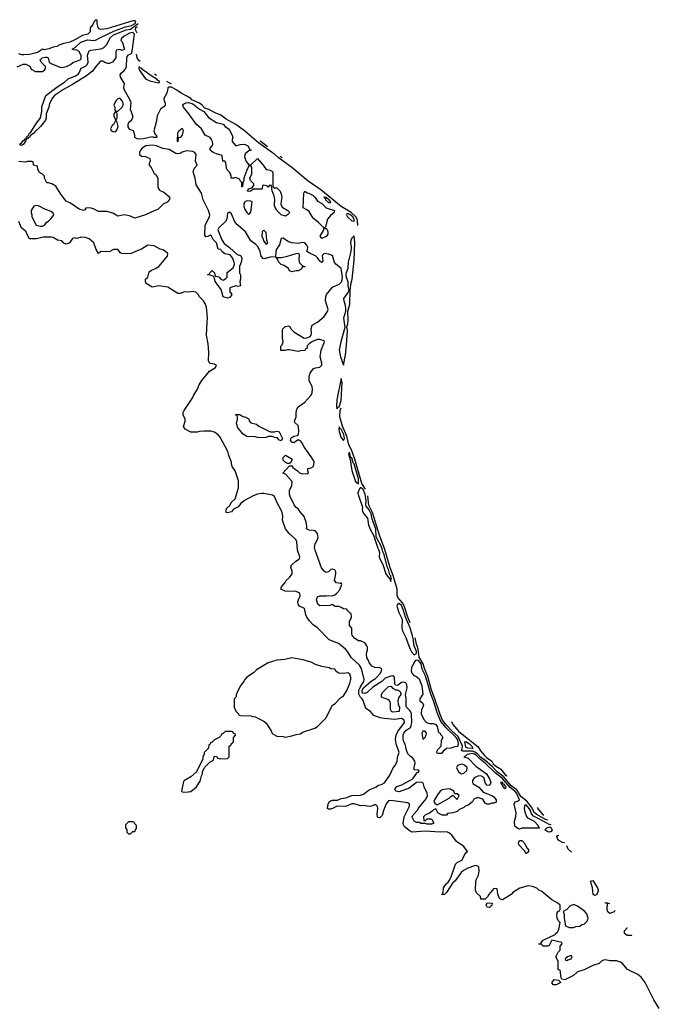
# Model space of a CAD drawing. Header units: inches. Extents: x 2348352 to 2479776, y 460422 to 613655.
# Tile 543 of 590: x 2462358 to 2468310, y 556668 to 565824. Entities that reach past the tile are written whole.
import ezdxf

# ---------------------------------------------------------------- set-up
doc = ezdxf.new("R2010")
doc.units = ezdxf.units.IN
doc.header["$MEASUREMENT"] = 0
doc.layers.add('C4565', color=7, linetype='Continuous')
doc.layers.add('C4566', color=7, linetype='Continuous')

msp = doc.modelspace()

# ---------------------------------------------------------------- linework, layer by layer
at = {"layer": 'C4565', "color": 4}
for points, elevation in [([(2468310, 556628), (2468259, 556710), (2468179, 556870), (2468140.2, 556920.2), (2468110, 556944), (2468012.9, 556992.9), (2467964, 557050), (2467950, 557059.3), (2467910, 557071.8), (2467850, 557072.7), (2467810, 557081.2), (2467790, 557079), (2467772, 557070), (2467750, 557048.7), (2467690, 557029), (2467610, 556989), (2467550, 556968.7), (2467510, 556935.3), (2467430, 556895.3), (2467402, 556902), (2467395.3, 556915.3), (2467386, 556986), (2467368.7, 556990), (2467368.4, 557068.4), (2467348, 557110), (2467367.3, 557152.7), (2467386, 557170), (2467386, 557210), (2467406, 557230), (2467402, 557242), (2467310, 557266), (2467284.7, 557215.3), (2467271.3, 557208.7), (2467228.9, 557208.9), (2467210, 557226), (2467190, 557226), (2467188, 557230), (2467208, 557232), (2467215.3, 557250), (2467230, 557264.7), (2467342, 557318), (2467346, 557330), (2467362, 557338), (2467376.4, 557363.6), (2467386, 557430), (2467368.4, 557448.4), (2467358, 557470), (2467355.3, 557490), (2467360.4, 557519.6), (2467370, 557534), (2467382, 557538), (2467386, 557550), (2467386, 557590), (2467366, 557610), (2467310, 557638), (2467215.5, 557715.5), (2467188, 557730), (2467168.9, 557748.9), (2467130, 557764), (2467090, 557769.2), (2467010.7, 557749.3), (2466951.3, 557710), (2466930, 557688.7), (2466850, 557638), (2466827.3, 557647.3), (2466820.4, 557660.4), (2466807.3, 557692.7), (2466802, 557742), (2466770, 557746), (2466722, 557690), (2466710, 557666), (2466690, 557646), (2466650, 557646), (2466646, 557670), (2466610, 557706), (2466598, 557730), (2466604, 557810), (2466609.3, 557830.7), (2466628.7, 557870), (2466634, 557910), (2466630, 557946), (2466610, 557958), (2466590, 557955.3), (2466526.8, 557933.2), (2466487.5, 557912.5), (2466467.5, 557892.5), (2466410, 557815.3), (2466386.4, 557793.6), (2466330, 557708), (2466310, 557688.7), (2466290, 557686), (2466290, 557694), (2466298, 557702), (2466301.2, 557750), (2466329, 557790), (2466342, 557798), (2466356.5, 557823.5), (2466376.2, 557863.8), (2466412, 557970), (2466430, 557988), (2466471.8, 558008.2), (2466500.2, 558059.8), (2466516.4, 558083.6), (2466526, 558090), (2466490, 558135.3), (2466421.2, 558181.2), (2466380.2, 558240.2), (2466358.6, 558258.6), (2466332.1, 558272.1), (2466270, 558269.6), (2466130, 558278), (2466010, 558269.6), (2465990, 558277), (2465939.7, 558319.8), (2465931.1, 558331.1), (2465927.1, 558350), (2465935.4, 558410), (2465984.5, 558510), (2465985.2, 558530), (2465970, 558540.9), (2465810, 558562.7), (2465790, 558559.3), (2465767.7, 558532.3), (2465742, 558470), (2465730, 558422.7), (2465710, 558403.6), (2465690, 558405.1), (2465687.2, 558410), (2465683.9, 558436.1), (2465689.6, 558490), (2465687, 558507), (2465670, 558525.2), (2465630.3, 558509.7), (2465610, 558507.8), (2465555.9, 558515.9), (2465530, 558514), (2465470, 558532.3), (2465450, 558532.7), (2465390, 558507), (2465310.9, 558509.1), (2465270, 558489), (2465250, 558484), (2465230, 558482), (2465222, 558490), (2465228.7, 558530), (2465239, 558550), (2465250, 558558.8), (2465270, 558566), (2465314.6, 558565.4), (2465350, 558581), (2465392.1, 558587.9), (2465450, 558610.6), (2465530, 558613.4), (2465556.3, 558623.7), (2465610, 558662), (2465671.8, 558688.2), (2465690, 558702.8), (2465730, 558714.8), (2465752, 558728), (2465801.2, 558798.8), (2465834.2, 558865.8), (2465853.2, 558890), (2465869.3, 558930), (2465874.5, 558965.5), (2465889.2, 559010), (2465861.6, 559090), (2465856.3, 559130), (2465860.5, 559170), (2465876.5, 559203.5), (2465938.4, 559290), (2465934.5, 559310), (2465910, 559325.1), (2465850, 559315.8), (2465750, 559324.8), (2465712.4, 559332.4), (2465654.7, 559354.7), (2465620.9, 559390), (2465578, 559418), (2465553.2, 559493.2), (2465545.2, 559510), (2465526.3, 559526.3), (2465513.6, 559553.6), (2465514.1, 559590), (2465524.9, 559615.1), (2465559.6, 559670), (2465562.9, 559690), (2465538.3, 559790), (2465521, 559821), (2465446.6, 559890), (2465409.7, 559949.7), (2465389.5, 559970), (2465352.9, 560000)], 36), ([(2467301.7, 558339.4), (2467290, 558338), (2467190, 558394.3), (2467138, 558418), (2467119.7, 558439.7), (2467110.5, 558470), (2467099, 558490), (2467070, 558522.6), (2467059.6, 558520.4), (2467054, 558510), (2467052.9, 558490), (2467057.1, 558457.1), (2467074, 558414), (2467083.5, 558403.5), (2467144.7, 558370), (2467182, 558330), (2467182, 558322), (2467194, 558310), (2467190, 558306), (2467030, 558306), (2467010, 558298), (2467000.4, 558300.4), (2466974, 558314), (2466965.2, 558325.2), (2466961.2, 558370), (2466973.2, 558410), (2466979, 558450), (2466958.4, 558530), (2466969.2, 558550), (2466990, 558555.8), (2467009.5, 558570), (2466979.6, 558630), (2466965, 558650), (2466922.9, 558683), (2466850, 558768.6), (2466781.2, 558821.2), (2466690.5, 558910.5), (2466645.5, 558945.5), (2466610, 558980.4), (2466590, 558995.5), (2466570, 559001.6), (2466522.8, 558990), (2466506, 558974), (2466492, 558970), (2466530, 558957.1), (2466603, 558883), (2466700.7, 558810), (2466730, 558764.7), (2466742.8, 558730), (2466730, 558704), (2466706.3, 558706.3), (2466689.4, 558729.4), (2466677, 558777), (2466650, 558792.3), (2466622, 558790), (2466585.5, 558774.5), (2466570.8, 558750), (2466571.3, 558730), (2466578, 558718), (2466630, 558686), (2466670, 558641), (2466750, 558611), (2466770, 558596), (2466790.7, 558570), (2466790.7, 558549.3), (2466770, 558539), (2466750, 558539), (2466730, 558529.2), (2466709.1, 558529.1), (2466690, 558538), (2466670, 558568), (2466658, 558578), (2466630, 558588.7), (2466611.6, 558588.4), (2466585.4, 558574.6), (2466572, 558550), (2466559.8, 558540.2), (2466530, 558521.2), (2466502, 558510), (2466490, 558498), (2466444.7, 558475.3), (2466430, 558462), (2466387.3, 558447.3), (2466338, 558442), (2466330, 558428), (2466290, 558426), (2466248.9, 558448.9), (2466230, 558486), (2466210, 558478), (2466196.9, 558463.1), (2466170, 558446), (2466134, 558430), (2466114, 558410), (2466118, 558378), (2466130, 558374), (2466150, 558394), (2466190, 558392), (2466211.6, 558351.6), (2466210, 558348.7), (2466190, 558342), (2466150, 558342), (2466130, 558348.7), (2466091.1, 558348.9), (2466078, 558358), (2466050, 558358), (2466028, 558370), (2466009.3, 558409.3), (2466019, 558430), (2466063.2, 558476.8), (2466070, 558491.3), (2466140.2, 558579.8), (2466152.7, 558607.3), (2466149.4, 558630), (2466121.2, 558690), (2466116.4, 558716.4), (2466108.7, 558728.7), (2466092.9, 558732.9), (2466050, 558729.3), (2465981.6, 558678.4), (2465890, 558645.4), (2465859, 558650), (2465849.3, 558670), (2465867, 558693), (2465912.4, 558707.6), (2466015.3, 558764.7), (2466056.4, 558823.6), (2466070, 558826), (2466076.4, 558836.4), (2466070, 558846), (2466028.4, 558848.4), (2466028.7, 558870), (2466039, 558910), (2466035.3, 558930), (2466017.5, 558957.5), (2465990, 558976), (2465970, 558997.2), (2465957.6, 559030), (2465945.6, 559085.6), (2465932.7, 559110), (2465926.8, 559133.2), (2465925.1, 559170), (2465932.3, 559190), (2465950, 559212.7), (2465996.3, 559243.7), (2466006.6, 559290), (2466003.6, 559370), (2465990, 559396), (2465953.2, 559433.2), (2465953.6, 559510), (2465948, 559550), (2465964, 559610), (2465960.2, 559640.2), (2465950, 559658), (2465930, 559664), (2465910, 559661.2), (2465882, 559638), (2465870, 559634), (2465856.4, 559636.4), (2465849.2, 559649.2), (2465847, 559710), (2465830, 559722.4), (2465810, 559719.8), (2465757.6, 559702.4), (2465727, 559670), (2465644, 559616), (2465592.3, 559567.7), (2465570, 559557.7), (2465550, 559561.5), (2465543.5, 559570), (2465543.2, 559590), (2465556.8, 559610), (2465628.3, 559671.7), (2465670, 559698.7), (2465713.9, 559746.1), (2465726, 559770), (2465728.7, 559788.7), (2465710, 559797.2), (2465661.5, 559801.5), (2465633.6, 559813.6), (2465610, 559848), (2465605.2, 559865.2), (2465589, 559890), (2465584, 559930), (2465594.6, 559965.4), (2465595.3, 559990), (2465589.1, 560000)], 32), ([(2465979.2, 560000), (2465990.4, 559970), (2466004.9, 559944.9), (2466030, 559919.3), (2466049.6, 559930.4), (2466051.3, 559950), (2466029.7, 560000)], 32), ([(2467271.3, 558380.1), (2467250, 558387.3), (2467170, 558433.4), (2467148.7, 558448.7), (2467120.5, 558500.5), (2467077.9, 558557.9), (2467022, 558602), (2466982.7, 558662.7), (2466930, 558700.8), (2466864.6, 558784.6), (2466800.2, 558830), (2466756.2, 558876.2), (2466681.8, 558941.8), (2466650, 558963.6), (2466617.6, 558997.6), (2466593.6, 559013.6), (2466570, 559020.8), (2466482.9, 559022.9), (2466469.3, 559029.3), (2466476.5, 559043.5), (2466478, 559070), (2466438.1, 559158.1), (2466378, 559210), (2466325.8, 559265.8), (2466293.7, 559310), (2466270, 559361.7), (2466219.3, 559519.3), (2466189.6, 559589.6), (2466156.5, 559716.5), (2466123.9, 559790), (2466113.1, 559833.1), (2466076.2, 559896.2), (2466066.2, 559970), (2466055.5, 560000)], 28), ([(2466374.9, 559299.1), (2466389.6, 559269.6), (2466443.8, 559203.8), (2466623.1, 559063.1), (2466646.2, 559026.2), (2466682.1, 558982.1), (2466701.9, 558961.9), (2466750, 558930.2), (2466765.3, 558905.3), (2466785.4, 558885.4), (2466834.2, 558854.2), (2466879.3, 558799.3), (2466891.6, 558791.6), (2466895.2, 558791.3)], 28), ([(2467172.4, 558498.7), (2467183.1, 558483.1), (2467220.7, 558440.7), (2467235.3, 558428.4)], 28), ([(2467428.2, 558169.9), (2467410, 558172.3), (2467376, 558190), (2467362.7, 558210), (2467357.2, 558230), (2467363.3, 558236.7), (2467374.7, 558241.6)], 32), ([(2467492.8, 558083.2), (2467461.2, 558110), (2467448.8, 558142.3)], 32), ([(2467850, 557513.2), (2467830, 557528.7), (2467826, 557550), (2467827.3, 557607.3), (2467810, 557608.7), (2467810, 557614), (2467848.1, 557605.1)], 32), ([(2467896.1, 557540.2), (2467890, 557526.6), (2467850, 557513.2)], 32), ([(2468009.3, 557309.3), (2467985.6, 557325.6), (2467986, 557350), (2468010, 557378), (2468015.4, 557379)], 32), ([(2468055.5, 557311.5), (2468050, 557309.4), (2468009.3, 557309.3)], 32)]:
    msp.add_lwpolyline(points, dxfattribs=dict(at, elevation=elevation))
for points, elevation in [([(2464890, 559888.7), (2464825.4, 559874.6), (2464750, 559868.7), (2464670, 559842), (2464562, 559778), (2464532, 559750), (2464472, 559710), (2464452, 559690), (2464445.4, 559674.6), (2464412, 559630), (2464382, 559570), (2464372.7, 559547.3), (2464371.6, 559528.4), (2464354, 559510), (2464352.7, 559432.7), (2464370, 559394), (2464394, 559370), (2464398, 559358), (2464412.7, 559352.7), (2464510, 559352), (2464523.6, 559343.6), (2464550, 559342), (2464630, 559302), (2464650, 559282), (2464698, 559210), (2464707.1, 559187.1), (2464750, 559162), (2464810, 559158), (2464830, 559152), (2464890, 559164.7), (2464930, 559178), (2464970, 559184.7), (2464990, 559198), (2465103.1, 559236.9), (2465130, 559252), (2465208, 559330), (2465268.9, 559451.1), (2465294.6, 559465.4), (2465343.1, 559516.9), (2465370, 559538), (2465399.1, 559580.9), (2465429.3, 559650), (2465438.4, 559690), (2465439.5, 559710), (2465430, 559739), (2465410, 559749), (2465370, 559744), (2465328.9, 559748.9), (2465303.1, 559763.1), (2465290, 559786), (2465252.7, 559787.3), (2465236.4, 559796.4), (2465170, 559808), (2465110, 559828.7), (2465070, 559849), (2464992.1, 559872.1)], 44), ([(2466050, 559869.7), (2466037.8, 559862.2), (2466021.5, 559838.5), (2466004, 559796), (2465999.2, 559770), (2466007.9, 559747.9), (2466022.6, 559730), (2466052.9, 559712.9), (2466074.1, 559694.1), (2466100.9, 559630), (2466108.5, 559551.5), (2466082.8, 559510), (2466081, 559490), (2466104.7, 559470), (2466116, 559450), (2466110.8, 559430), (2466097.3, 559410), (2466094, 559370), (2466118, 559318), (2466142, 559290), (2466170, 559278), (2466210, 559278.8), (2466230.4, 559270), (2466242, 559250), (2466256, 559196), (2466270, 559190.8), (2466275.3, 559175.3), (2466290, 559162), (2466294.8, 559150), (2466279.6, 559120.4), (2466276, 559064), (2466245.4, 559034.6), (2466234, 559010), (2466250, 559002), (2466290, 559004.7), (2466308.7, 559031.3), (2466330, 559051.3), (2466371.6, 559051.6), (2466410, 559066.4), (2466436, 559070), (2466442.2, 559090), (2466437.5, 559110), (2466431.5, 559130), (2466418.7, 559150), (2466322.1, 559242.1), (2466277.3, 559297.3), (2466243.1, 559383.1), (2466210, 559489.7), (2466180.5, 559560.5), (2466150, 559669.7), (2466130, 559728.2), (2466104.1, 559784), (2466093.7, 559833.7), (2466070, 559865)], 32), ([(2465830, 559385.2), (2465818, 559390), (2465808, 559410), (2465808.4, 559468.4), (2465798, 559490), (2465783.1, 559503.1), (2465725.6, 559525.6), (2465726, 559550), (2465736, 559570), (2465790, 559624), (2465810, 559626), (2465830, 559604.7), (2465842, 559602), (2465852.7, 559592.7), (2465870, 559592), (2465890, 559582), (2465902, 559570), (2465904.7, 559550), (2465883.5, 559516.5), (2465878, 559490), (2465879.6, 559459.6), (2465892, 559430), (2465890, 559389.5)], 32), ([(2464330, 559206), (2464270, 559206), (2464252.7, 559187.3), (2464238, 559182), (2464232.7, 559167.3), (2464214, 559150), (2464171.6, 559128.4), (2464150, 559106), (2464138, 559102), (2464130, 559086), (2464118, 559082), (2464114, 559050), (2464074, 559010), (2464074, 558990), (2464062, 558970), (2464062, 558950), (2464002, 558830), (2463950, 558782), (2463892, 558750), (2463881, 558739), (2463864.7, 558650), (2463870, 558644.7), (2463902, 558642), (2463950, 558647.3), (2464002, 558690), (2464038, 558742), (2464048.9, 558791.1), (2464058, 558810), (2464058, 558830), (2464078, 558870), (2464130, 558922), (2464162, 558938), (2464168.9, 558971.1), (2464190, 558974), (2464198, 558958), (2464230, 558952), (2464290, 558954), (2464306, 558970), (2464306, 559070), (2464322, 559078), (2464327.3, 559092.7), (2464342, 559098), (2464346, 559110), (2464346, 559150), (2464366, 559170), (2464362, 559182), (2464347.3, 559187.3), (2464342, 559202)], 44), ([(2466130, 559208.7), (2466110, 559208), (2466101, 559190), (2466110, 559134), (2466130, 559152), (2466139, 559170), (2466144, 559190)], 32), ([(2466570, 559047.9), (2466528.6, 559048.6), (2466510, 559058.7), (2466499, 559110), (2466510, 559112.4), (2466543.1, 559090), (2466564.2, 559070), (2466575.5, 559050)], 24), ([(2466470, 558902), (2466431.6, 558888.4), (2466422, 558870), (2466442, 558830), (2466470, 558812), (2466490, 558818), (2466518, 558842), (2466522, 558870), (2466490, 558895.3)], 32), ([(2466850, 558734.3), (2466831.3, 558730), (2466856.3, 558690), (2466870, 558676.3), (2466882, 558678), (2466883.7, 558690), (2466875.5, 558695.5), (2466870, 558712.4), (2466856.6, 558716.6)], 36), ([(2466347.1, 558672.9), (2466290, 558662), (2466270, 558648.7), (2466244.5, 558615.5), (2466218, 558570), (2466212.7, 558552.7), (2466219.6, 558539.6), (2466243.6, 558523.6), (2466250, 558524.7), (2466355.1, 558584.9), (2466370, 558602), (2466390, 558614), (2466430, 558574), (2466446, 558610), (2466430, 558626), (2466406, 558626), (2466398, 558650), (2466366, 558670)], 32), ([(2463410, 558366), (2463370, 558366), (2463343.6, 558336.4), (2463342, 558310), (2463354, 558290), (2463354, 558270), (2463370, 558254), (2463390, 558254), (2463410, 558274), (2463430, 558274), (2463446, 558310), (2463446, 558330), (2463426, 558350), (2463422, 558362)], 44), ([(2467290, 558268.7), (2467273.2, 558273.2), (2467246, 558290), (2467262, 558310), (2467290, 558319.3), (2467304, 558310), (2467312.4, 558290), (2467304, 558276)], 32), ([(2467070, 558068), (2467055.3, 558095.3), (2467004, 558150), (2466999, 558170), (2467008, 558192), (2467031.3, 558191.3), (2467052, 558170), (2467081, 558121), (2467092, 558110), (2467092.7, 558087.3)], 32), ([(2467710, 557679), (2467695.3, 557690), (2467689.2, 557750), (2467670, 557814), (2467690, 557818), (2467734, 557750), (2467742, 557730), (2467741.4, 557718.6), (2467730, 557688.7)], 32), ([(2466730, 557569.3), (2466708, 557570), (2466698, 557590), (2466708, 557612), (2466754, 557610), (2466751.3, 557590)], 36), ([(2467510, 557595.3), (2467478, 557582), (2467450.6, 557549.4), (2467414, 557530), (2467423.6, 557503.6), (2467424.7, 557470), (2467438, 557398), (2467470, 557382), (2467510, 557382), (2467532.7, 557392.7), (2467570, 557394), (2467588.4, 557411.6), (2467610, 557412), (2467638, 557442), (2467648.7, 557470), (2467635.3, 557510), (2467614.8, 557534.8), (2467550, 557582)], 36), ([(2467490, 557122), (2467454, 557110), (2467434, 557090), (2467438, 557078), (2467450, 557074), (2467458, 557082), (2467470, 557084.7), (2467490, 557092), (2467499, 557110)], 36), ([(2467350, 556848), (2467326, 556850), (2467308.4, 556868.4), (2467330, 556898), (2467372, 556892), (2467394, 556870)], 36)]:
    msp.add_lwpolyline(points, close=True, dxfattribs=dict(at, elevation=elevation))
at = {"layer": 'C4566', "color": 4}
for points, elevation in [([(2462332.7, 565387.3), (2462390, 565410.7), (2462414, 565410), (2462451.6, 565391.6), (2462465.4, 565365.4), (2462503.6, 565343.6), (2462570, 565342), (2462590, 565354), (2462598, 565370), (2462598, 565390), (2462558, 565430), (2462548.7, 565450), (2462568, 565470), (2462595.3, 565475.3), (2462610, 565476), (2462622, 565470), (2462632, 565430), (2462650, 565418), (2462730, 565382.8), (2462750, 565378.8), (2462792.5, 565387.5), (2462830, 565406.8), (2462853.8, 565426.2), (2462921.2, 565450), (2462930, 565461), (2462930, 565488), (2462910, 565528.7), (2462890, 565542), (2462863.1, 565543.1), (2462846, 565550), (2462875.3, 565564.7), (2462925.8, 565614.2), (2462990, 565636.3), (2463050, 565631), (2463070, 565636), (2463103.6, 565656.4), (2463240.5, 565719.5), (2463343.8, 565756.2), (2463396.9, 565770), (2463432.3, 565790), (2463437.4, 565810), (2463430, 565814.8), (2463410, 565815), (2463170, 565739.7), (2463112.7, 565732.7), (2463098, 565738), (2463088, 565750), (2463078, 565790), (2463078, 565818), (2463070, 565826), (2463050, 565806), (2463039.8, 565780.2), (2463023.6, 565756.4), (2463014, 565750), (2463014, 565710), (2462992, 565690), (2462943.5, 565676.5), (2462870, 565636), (2462823.4, 565616.6), (2462770, 565603.7), (2462731.3, 565590), (2462704.9, 565575.1), (2462670, 565569.4), (2462630, 565554), (2462590, 565545.2), (2462570, 565549), (2462550, 565539), (2462536.1, 565523.9), (2462510, 565514.5), (2462450, 565502), (2462397.2, 565497.2), (2462376.4, 565496.4), (2462350, 565506)], 32), ([(2465504.9, 563909.3), (2465501.7, 563950), (2465496.7, 563970), (2465484.7, 563990), (2465443, 564030), (2465348.2, 564088.2), (2465160.9, 564240.9), (2465041.9, 564321.9), (2464889, 564450), (2464762.9, 564542.9), (2464731.3, 564571.3), (2464578.6, 564678.6), (2464450.7, 564790.7), (2464370, 564848.7), (2464280, 564900), (2464230, 564935.2), (2464177.3, 564957.3), (2464117, 564990), (2464081.8, 565001.8), (2464055.1, 565030), (2464030, 565046.6), (2463958.6, 565078.6), (2463949.6, 565090), (2463919.7, 565110), (2463859.8, 565139.8), (2463821, 565170), (2463770, 565195.9), (2463742.9, 565197.1), (2463736.3, 565190), (2463734, 565166), (2463724, 565136), (2463698, 565090), (2463701, 565070), (2463711.3, 565048.7), (2463712, 565030), (2463702.8, 565017.2), (2463668.4, 564991.6), (2463636.3, 564930), (2463627.7, 564870), (2463604.7, 564790), (2463616.9, 564756.9), (2463631.3, 564750), (2463634, 564730), (2463606, 564730), (2463590, 564735.3), (2463510, 564716.2), (2463472.7, 564712.7), (2463450, 564717.2), (2463430, 564728.7), (2463428.7, 564750), (2463415.3, 564790), (2463384, 564804), (2463366.6, 564826.6), (2463366.6, 564850), (2463374, 564870), (2463399, 564890), (2463409.3, 564910), (2463409.4, 564930), (2463387.8, 564990), (2463394.5, 565050), (2463382, 565082), (2463331.8, 565170), (2463327.3, 565190), (2463332.7, 565230), (2463296.2, 565290), (2463294, 565310), (2463304.5, 565330), (2463330, 565350.3), (2463344.7, 565370), (2463350.9, 565390), (2463353.3, 565466.7), (2463358.9, 565481.1), (2463370, 565498), (2463397.2, 565510), (2463405.2, 565530), (2463425.8, 565690), (2463410, 565703.7), (2463380.9, 565699.1), (2463329.3, 565670.7), (2463304.9, 565650), (2463298, 565630), (2463310, 565618), (2463332, 565550), (2463310, 565538), (2463290, 565546), (2463258, 565542), (2463252.7, 565527.3), (2463251, 565470), (2463221, 565430), (2463190, 565416), (2463176.5, 565416.5), (2463150, 565425.2), (2463130, 565439), (2463110, 565437), (2463064.9, 565390), (2463034.1, 565345.9), (2462978.2, 565301.8), (2462850, 565222.4), (2462764.4, 565175.6), (2462682, 565118), (2462662.7, 565097.3), (2462634.4, 565045.6), (2462628.4, 565010), (2462604, 564950), (2462605.5, 564910), (2462596.4, 564890), (2462550.2, 564829.8), (2462498, 564782), (2462490.2, 564769.8), (2462455.9, 564744.1), (2462450.5, 564730), (2462435.2, 564724.8), (2462430, 564715.3), (2462420.2, 564720.2), (2462421.2, 564730), (2462430, 564741), (2462437.2, 564742.8), (2462449.6, 564770.3), (2462460.9, 564779.1), (2462506.6, 564853.4), (2462550, 564911), (2462564.5, 564970), (2462565.1, 565014.9), (2462602, 565118), (2462703.1, 565196.9), (2462775.5, 565244.5), (2462810, 565275.5), (2462877.6, 565302.4), (2462901.1, 565318.9), (2462910.9, 565329.1), (2462930, 565374.8), (2462970, 565390.7), (2462989.6, 565410.4), (2462996, 565430), (2462990, 565494), (2463005.2, 565534.8), (2463019, 565541), (2463113.7, 565553.7), (2463138.3, 565561.7), (2463166.4, 565590), (2463203, 565657), (2463230, 565682.5), (2463347.3, 565730), (2463390, 565737.2), (2463460, 565788.7)], 28), ([(2463449.8, 565699.6), (2463435.3, 565730), (2463439.4, 565750), (2463450, 565757.1), (2463455.4, 565758.3)], 24), ([(2463478.3, 565434.2), (2463466.2, 565446.1), (2463449.8, 565470), (2463446.1, 565502.9)], 24), ([(2463634.6, 565304.7), (2463622.6, 565310), (2463612.8, 565317.6)], 24), ([(2463770.1, 565224.7), (2463726.3, 565250), (2463726.4, 565250.5)], 24), ([(2464664.5, 564643.1), (2464652.4, 564650), (2464601.2, 564690), (2464596.2, 564695.1)], 24), ([(2465589.1, 560000), (2465578, 560018), (2465568.9, 560028.9), (2465530, 560048), (2465510, 560048.7), (2465478, 560070), (2465454.6, 560094.6), (2465448, 560110), (2465447.3, 560167.3), (2465426, 560190), (2465426, 560230), (2465436.4, 560243.6), (2465446, 560270), (2465442, 560302), (2465428, 560308), (2465422, 560322), (2465407.3, 560327.3), (2465402, 560342), (2465370, 560346), (2465356.4, 560356.4), (2465330, 560366), (2465290, 560366), (2465270, 560386), (2465244.7, 560375.3), (2465150, 560372.7), (2465132.7, 560390), (2465120.9, 560430), (2465130, 560458), (2465150, 560466.8), (2465210, 560466), (2465230, 560470.8), (2465270, 560466.8), (2465290, 560476), (2465310, 560491), (2465338, 560522), (2465355.3, 560575.3), (2465350, 560586), (2465338.8, 560581.2), (2465306, 560586), (2465288.7, 560610), (2465301.2, 560670), (2465299, 560690), (2465290, 560708), (2465270, 560714), (2465254, 560710), (2465230.9, 560689.1), (2465210, 560682), (2465190, 560695.3), (2465167.2, 560727.2), (2465107, 560890), (2465102.7, 560917.3), (2465106, 560950), (2465129, 560990), (2465135.3, 561010), (2465130, 561046), (2465106, 561070), (2465090, 561075.3), (2465050, 561078), (2465026, 561090), (2465028.7, 561111.3), (2465022.7, 561150), (2465004.5, 561204.5), (2464967, 561247), (2464950, 561274), (2464930, 561288.7), (2464911.8, 561311.8), (2464874, 561390), (2464868.4, 561411.6), (2464868, 561450), (2464889.2, 561490.8), (2464894, 561530), (2464830, 561598), (2464806, 561606), (2464870, 561674), (2464890, 561674), (2464899.8, 561659.8), (2464942, 561630), (2464962, 561610), (2464990, 561601), (2465036.4, 561603.6), (2465046, 561610), (2465038, 561630), (2465038, 561650), (2465070, 561656), (2465091.9, 561668.1), (2465097, 561710), (2465089.3, 561730), (2465037.2, 561810), (2465005.2, 561850), (2464990, 561882), (2464970, 561908.7), (2464950, 561918), (2464910, 561889), (2464890, 561895.3), (2464879, 561910), (2464882, 561930), (2464890, 561938), (2464910, 561951.3), (2464942, 561958), (2464952.9, 561967.1), (2464955.5, 562004.5), (2464949.1, 562049.1), (2464918, 562078), (2464915.3, 562090), (2464929, 562130), (2464929, 562170), (2464936.5, 562203.5), (2464950, 562224.7), (2465010, 562266), (2465066, 562330), (2465078, 562350), (2465083.7, 562390), (2465079.3, 562410), (2465052.3, 562470), (2465052, 562510), (2465061.6, 562538.4), (2465090, 562576), (2465110, 562587.3), (2465150, 562592), (2465168, 562610), (2465168, 562630), (2465154, 562690), (2465162.7, 562750), (2465193.2, 562830), (2465190, 562838), (2465150, 562848.7), (2465130, 562848.7), (2465090, 562835.3), (2465051.6, 562808.4), (2465034, 562790), (2465031.6, 562768.4), (2465018, 562762), (2465014, 562750), (2465007.3, 562747.3), (2464970, 562746), (2464950, 562738), (2464865.4, 562754.6), (2464850, 562755.3), (2464828.4, 562748.4), (2464788.4, 562748.4), (2464787.3, 562787.3), (2464799, 562801), (2464808.7, 562830), (2464802.7, 562862.7), (2464804, 562936), (2464808, 562950), (2464828, 562970), (2464856.9, 562976.9), (2464871.3, 562971.3), (2464882, 562950), (2464910, 562922), (2465003.5, 562863.5), (2465030, 562864.7), (2465061.2, 562878.8), (2465069, 562890), (2465072.3, 562907.7), (2465069.3, 562950.7), (2465078, 562982), (2465128.7, 563010), (2465190, 563064.9), (2465222.4, 563110), (2465227.6, 563130), (2465202.4, 563210), (2465206.3, 563250), (2465214.3, 563270), (2465270, 563338), (2465330, 563363.8), (2465354.5, 563390), (2465361.2, 563430), (2465349.2, 563510), (2465329, 563530), (2465299, 563550), (2465286.3, 563566.3), (2465268.7, 563630), (2465230, 563645.2), (2465190, 563649), (2465171, 563630), (2465178, 563582), (2465174, 563566), (2465170, 563566), (2465150, 563578), (2465129, 563610), (2465110, 563629), (2465065.6, 563645.6), (2465028.9, 563668.9), (2465036.5, 563683.5), (2465038, 563710), (2465030, 563728.7), (2465010, 563749), (2464990, 563752.3), (2464950, 563742), (2464890, 563749), (2464858.9, 563758.9), (2464810, 563793.2), (2464791.3, 563788.7), (2464774, 563730), (2464747.7, 563690), (2464742, 563670), (2464739.6, 563620.4), (2464690, 563616), (2464630, 563601.2), (2464623.7, 563603.7), (2464604.5, 563624.5), (2464595.1, 563670), (2464575.3, 563715.3), (2464555.1, 563735.1), (2464507.3, 563767.3), (2464458, 563850), (2464369.2, 563930), (2464356, 563950), (2464330, 564018), (2464310, 564035.3), (2464290, 564026), (2464284, 563970), (2464273, 563947), (2464211, 563890), (2464202.8, 563870), (2464238, 563778), (2464262, 563742), (2464310, 563706), (2464382, 563642), (2464411, 563631), (2464424.7, 563610), (2464422.8, 563577.2), (2464404.7, 563530), (2464404.7, 563470), (2464411.3, 563450), (2464411, 563411), (2464406, 563390), (2464412, 563350), (2464390, 563342), (2464370, 563348.7), (2464314, 563330), (2464314, 563290), (2464323.6, 563283.6), (2464331.3, 563270), (2464315.3, 563244.7), (2464290, 563235.3), (2464250, 563248), (2464234, 563314), (2464175.3, 563390), (2464166, 563430), (2464158, 563438), (2464130, 563448), (2464106, 563450), (2464122, 563458), (2464126, 563470), (2464150, 563492), (2464171.6, 563471.6), (2464178, 563438), (2464210, 563432), (2464230, 563412), (2464250, 563402), (2464256.4, 563403.6), (2464280.4, 563419.6), (2464288, 563430), (2464287.3, 563472.7), (2464344, 563516), (2464355.3, 563550), (2464354, 563570), (2464339, 563610), (2464316, 563636), (2464265.6, 563645.6), (2464238, 563670), (2464230, 563686), (2464206, 563690), (2464188.7, 563750), (2464159, 563779), (2464142, 563810), (2464130, 563819), (2464110, 563808), (2464090, 563806), (2464081.2, 563821.2), (2464085.2, 563910), (2464101.2, 563950), (2464125.2, 563990), (2464126, 564010), (2464116, 564050), (2464065.6, 564150), (2464049.5, 564209.5), (2463999.3, 564290), (2463989.4, 564350), (2463972.7, 564410), (2463980.9, 564439.1), (2464008, 564470), (2463994, 564510), (2463999.3, 564570), (2463988.7, 564590), (2463970, 564597), (2463910, 564604.5), (2463870, 564592.3), (2463850, 564579), (2463830, 564577.2), (2463810, 564581.2), (2463750, 564618), (2463690, 564626), (2463630, 564651.5), (2463590, 564658), (2463532, 564650), (2463498, 564630), (2463482, 564610), (2463474, 564590), (2463474, 564570), (2463490, 564554), (2463530, 564552), (2463570, 564534), (2463572, 564510), (2463562, 564490), (2463562, 564470), (2463582, 564450), (2463610, 564394), (2463623.6, 564383.6), (2463642, 564350), (2463643.6, 564263.6), (2463659.6, 564239.6), (2463699.8, 564219.8), (2463743.6, 564183.6), (2463752, 564170), (2463751.3, 564151.3), (2463730, 564128), (2463694, 564110), (2463642, 564058), (2463614, 564050), (2463530, 564008), (2463430, 563979), (2463379.3, 563999.3), (2463330, 564009), (2463270, 563998), (2463224, 564024), (2463170, 564041.2), (2463090, 564039), (2463044.7, 564064.7), (2463010, 564075.3), (2462974, 564070), (2462963.6, 564056.4), (2462950, 564048.7), (2462910, 564062), (2462830, 564118), (2462790, 564138), (2462740.2, 564200.2), (2462694.6, 564274.6), (2462656.4, 564296.4), (2462627.3, 564307.3), (2462610, 564308), (2462588, 564350), (2462588, 564370), (2462570, 564388), (2462542, 564402), (2462526, 564430), (2462522, 564462), (2462486, 564470), (2462482, 564502), (2462470, 564506), (2462430, 564506), (2462410, 564498), (2462350, 564504)], 32), ([(2464799.1, 564540.5), (2464790, 564545.4), (2464780.3, 564554.9)], 24), ([(2465352.9, 560000), (2465323.8, 560023.8), (2465236.5, 560056.5), (2465130, 560169), (2465090, 560197.2), (2465054.5, 560234.5), (2465029.4, 560269.4), (2465021.2, 560290), (2465008.9, 560348.9), (2464962, 560370), (2464949.4, 560389.4), (2464946.3, 560413.7), (2464967.3, 560467.3), (2464966, 560490), (2464930, 560508), (2464829.1, 560509.1), (2464789.1, 560529.1), (2464795.3, 560550), (2464828, 560590), (2464838, 560610), (2464870, 560638), (2464894, 560670), (2464894.6, 560694.6), (2464882, 560730), (2464888.4, 560751.6), (2464926, 560790), (2464962, 560810), (2464964, 560830), (2464942, 560890), (2464935.3, 560970), (2464928.7, 560990), (2464865.4, 561045.4), (2464831.8, 561090), (2464803.7, 561170), (2464806.6, 561210), (2464801.2, 561241.2), (2464789.4, 561270), (2464752.3, 561330), (2464728.7, 561390), (2464710, 561404), (2464630, 561417.2), (2464610, 561419.3), (2464570, 561413.2), (2464530, 561397.2), (2464450, 561354), (2464414.8, 561325.2), (2464390, 561294), (2464347.3, 561272.7), (2464330, 561249), (2464290, 561238), (2464280.4, 561240.4), (2464278, 561258), (2464282.7, 561277.3), (2464312.7, 561307.3), (2464324.5, 561335.5), (2464362, 561370), (2464395.3, 561470), (2464394.6, 561534.6), (2464362, 561630), (2464335.3, 561670), (2464328.7, 561690), (2464328.7, 561710), (2464304, 561770), (2464294, 561810), (2464222, 561942), (2464205.2, 561965.2), (2464170, 561989), (2464136.5, 561996.5), (2464070, 561999), (2464030, 561995.3), (2464010, 561988), (2463950, 561988), (2463896.4, 562016.4), (2463882, 562042), (2463898, 562090), (2463898, 562110), (2463878, 562150), (2463878, 562170), (2463888, 562190), (2463968.7, 562310), (2463975.3, 562330), (2464012.9, 562387.1), (2464029, 562430), (2464053.2, 562470), (2464123.1, 562556.9), (2464179, 562590), (2464188.7, 562610), (2464170, 562619.3), (2464125.6, 562625.6), (2464116, 562656), (2464119.3, 562730), (2464112, 562810), (2464096.2, 562890), (2464100.9, 563010), (2464106.6, 563050), (2464097.2, 563150), (2464084.7, 563184.7), (2464069.3, 563209.3), (2464030, 563248), (2464018, 563270), (2463998, 563290), (2463970, 563296), (2463930, 563289.5), (2463890, 563292.3), (2463850, 563277.2), (2463830, 563277.2), (2463737.2, 563337.2), (2463650, 563349.3), (2463590, 563335.3), (2463535.3, 563370), (2463528.7, 563390), (2463528.7, 563410), (2463549.1, 563430.9), (2463562, 563478), (2463584.5, 563495.5), (2463614.2, 563505.8), (2463651.9, 563528.1), (2463733.6, 563626.4), (2463735.3, 563650), (2463715.3, 563670), (2463690, 563684), (2463666, 563690), (2463610, 563722), (2463551.3, 563728.7), (2463490.7, 563689.3), (2463434, 563670), (2463390, 563648), (2463308.9, 563648.9), (2463296.4, 563656.4), (2463270, 563686), (2463250, 563688), (2463230, 563688), (2463190, 563666), (2463112.7, 563667.3), (2463090, 563648.7), (2463070, 563686), (2463048.7, 563750), (2463005.6, 563785.6), (2462970, 563799.3), (2462930, 563801.2), (2462890, 563788.7), (2462865.4, 563794.6), (2462850, 563788), (2462822, 563750), (2462810, 563742), (2462790, 563738), (2462770, 563746), (2462750, 563768), (2462710, 563773.2), (2462670, 563797.2), (2462650, 563802.7), (2462576.8, 563803.2), (2462514.4, 563785.6), (2462450, 563786), (2462426, 563826), (2462418, 563850), (2462375.3, 563890), (2462350, 563946)], 36), ([(2465575.5, 561457.4), (2465542.3, 561510), (2465477.6, 561737.6), (2465444, 561824), (2465420.5, 561870), (2465403.2, 561950), (2465363, 562043.1), (2465336.9, 562130), (2465341.2, 562190), (2465349.1, 562213.3)], 28), ([(2465991.9, 560215.7), (2465968.5, 560268.5), (2465934.3, 560374.3), (2465920.4, 560400.3), (2465877.6, 560450), (2465869.7, 560470), (2465871.5, 560531.5), (2465850.5, 560590), (2465834.2, 560654.2), (2465806.4, 560726.4), (2465757.1, 560897.1), (2465704.5, 561030), (2465641.9, 561241.9), (2465607.6, 561310), (2465596.1, 561395.6)], 28), ([(2466029.7, 560000), (2466025.4, 560010), (2466023.3, 560056.7), (2466014.5, 560094.5), (2465990, 560168.4), (2465947, 560267), (2465930.8, 560330), (2465914.5, 560370), (2465910, 560378.8), (2465886.1, 560393.9), (2465873.4, 560386.6), (2465866.4, 560370), (2465885.3, 560310), (2465916.1, 560250), (2465914, 560170), (2465919.5, 560139.5), (2465950, 560078.8), (2465979.2, 560000)], 32), ([(2466055.5, 560000), (2466050, 560015.6), (2466038.5, 560076.7)], 28)]:
    msp.add_lwpolyline(points, dxfattribs=dict(at, elevation=elevation))
for points, elevation in [([(2463470, 565388.7), (2463464.9, 565370), (2463470, 565358.8), (2463530, 565272.7), (2463570, 565254.9), (2463650, 565236), (2463658.6, 565241.4), (2463658, 565250), (2463640.5, 565260.5), (2463635.4, 565270), (2463581.9, 565301.9), (2463500.3, 565360.3), (2463490, 565372.8), (2463476.2, 565376.2)], 28), ([(2463290, 565094), (2463270, 565088), (2463252, 565070), (2463234, 565030), (2463242, 565010), (2463243.6, 564983.6), (2463250, 564974), (2463270, 564974), (2463310, 565011.3), (2463321.2, 565030), (2463321.2, 565050), (2463312.3, 565070)], 32), ([(2464370, 564652), (2464410, 564664.7), (2464450, 564666), (2464482, 564650), (2464498, 564618), (2464512, 564610), (2464490, 564606), (2464459.6, 564580.4), (2464452, 564570), (2464451.3, 564550), (2464466.4, 564506.4), (2464490, 564474), (2464510, 564474), (2464570, 564532), (2464624.7, 564470), (2464650, 564432), (2464690, 564426), (2464710, 564411), (2464713.4, 564390), (2464712.7, 564272.7), (2464722, 564262), (2464750, 564261), (2464782.8, 564230), (2464795.9, 564184.1), (2464787.3, 564107.3), (2464801.4, 564081.4), (2464854, 564050), (2464871.6, 564031.6), (2464850, 564008.7), (2464830, 563998), (2464790, 564009), (2464750, 564048.7), (2464729.6, 564090), (2464727.6, 564110), (2464732.7, 564150), (2464727.2, 564187.2), (2464708, 564232), (2464702, 564282), (2464690, 564286), (2464678, 564282), (2464670, 564268), (2464658, 564278), (2464630, 564286), (2464618, 564282), (2464614, 564250), (2464610, 564248), (2464531.6, 564248.4), (2464510, 564229.2), (2464490, 564225.2), (2464478, 564230), (2464486, 564250), (2464518, 564262), (2464538, 564282), (2464536.4, 564296.4), (2464506, 564330), (2464498, 564350), (2464518, 564390), (2464518, 564450), (2464510, 564466), (2464490, 564466), (2464470, 564426), (2464442, 564350), (2464442, 564330), (2464432.7, 564307.3), (2464431.6, 564268.4), (2464426, 564270), (2464426, 564310), (2464410, 564326), (2464402, 564342), (2464370, 564358), (2464350.9, 564349.1), (2464326, 564350), (2464326, 564370), (2464318, 564390), (2464310, 564406), (2464288.4, 564428.4), (2464283.1, 564443.1), (2464276.4, 564496.4), (2464267.3, 564507.3), (2464248, 564510), (2464242, 564562), (2464190, 564575.3), (2464158, 564590), (2464129, 564610), (2464128.7, 564630), (2464149, 564651), (2464153.6, 564666.4), (2464153.2, 564690), (2464144, 564710), (2464129.3, 564729.3), (2464084, 564750), (2464049.6, 564809.6), (2464002.7, 564850), (2463932.7, 564950), (2463882, 565010), (2463875.3, 565030), (2463882.7, 565037.3), (2463908, 565050), (2463930, 565052.7), (2463970, 565043), (2464030, 564990.7), (2464070.5, 564970.5), (2464113.7, 564913.7), (2464190, 564867.3), (2464250, 564854), (2464270.5, 564830.5), (2464301, 564810), (2464310, 564798), (2464336, 564750), (2464342, 564730), (2464334, 564710), (2464334, 564690)], 28), ([(2463250, 564966), (2463234, 564950), (2463234, 564930), (2463250, 564894), (2463262, 564898), (2463266, 564910), (2463266, 564950), (2463262, 564962)], 32), ([(2463250, 564886), (2463232, 564850), (2463219.6, 564840.4), (2463202, 564810), (2463210, 564794), (2463223.6, 564783.6), (2463250, 564782), (2463263.1, 564796.9), (2463272.7, 564830), (2463262, 564882)], 32), ([(2463830, 564689), (2463826, 564690), (2463828.9, 564771.1), (2463838, 564790), (2463870, 564814), (2463878, 564798), (2463870.6, 564749.4), (2463850, 564728), (2463834, 564726)], 28), ([(2462370, 564655.3), (2462361.2, 564661.2), (2462361.2, 564670), (2462377.6, 564682.4), (2462390, 564700.7), (2462398, 564702), (2462410, 564716), (2462419.6, 564719.6), (2462422, 564710), (2462414.4, 564705.6), (2462412.7, 564690), (2462390, 564662)], 28), ([(2465202, 563882), (2465210, 563882), (2465218, 563870), (2465224.7, 563850), (2465224.7, 563830), (2465210, 563808.7), (2465170, 563788.7), (2465155.3, 563810), (2465189, 563870), (2465188.7, 563890), (2465139.7, 563939.7), (2465090, 563978), (2465050, 564040.9), (2465030, 564057), (2464994.6, 564074.6), (2465002, 564210), (2465010, 564230.8), (2465033.2, 564213.2), (2465049.3, 564210.7), (2465090, 564188.7), (2465108.7, 564170), (2465130, 564136.3), (2465170, 564114.9), (2465210, 564074), (2465286, 564050), (2465284.7, 564030), (2465250, 564004), (2465220.7, 563970), (2465202, 563898), (2465194, 563890)], 28), ([(2464470, 564141.2), (2464450, 564128), (2464442.8, 564110), (2464444, 564090), (2464450, 564064.7), (2464470, 564031.3), (2464490, 564012), (2464510, 564034), (2464522, 564130), (2464510, 564137.2)], 32), ([(2465187.7, 564172.3), (2465201.4, 564161.4), (2465204.2, 564150), (2465230, 564124.2), (2465250, 564124), (2465253, 564130), (2465240.3, 564140.3), (2465237.6, 564150), (2465220.2, 564160.2), (2465213.7, 564170)], 32), ([(2462504.9, 564095.1), (2462490, 564088.7), (2462466, 564050), (2462464.7, 564030), (2462472, 564010), (2462472, 563990), (2462510, 563914), (2462550, 563904.7), (2462570, 563904.7), (2462590, 563912), (2462610, 563942), (2462626, 563950), (2462650, 563974), (2462674, 564010), (2462670, 564026), (2462650, 564042), (2462598, 564058), (2462531.9, 564091.9)], 36), ([(2465410, 564022.4), (2465400.9, 564019.1), (2465397.6, 564010), (2465409.4, 563989.4), (2465450, 563952.7), (2465468.9, 563951.1), (2465469.5, 563970), (2465456.5, 563990), (2465430, 564013.7)], 32), ([(2464630, 563866), (2464614, 563850), (2464612, 563810), (2464624.7, 563784.7), (2464627.1, 563767.1), (2464650, 563738), (2464668, 563750), (2464659, 563770), (2464650, 563846)], 32), ([(2465470, 563814), (2465448, 563792), (2465440.3, 563770), (2465437, 563750), (2465443.1, 563710), (2465440.3, 563670), (2465413.2, 563570), (2465411.3, 563510), (2465395.8, 563470), (2465393.4, 563450), (2465396.4, 563430), (2465412, 563390), (2465412.2, 563350), (2465421.6, 563310), (2465414.8, 563290), (2465370.7, 563230), (2465372.7, 563210), (2465386.7, 563170), (2465388.9, 563131.1), (2465388.7, 563110), (2465371.6, 563050), (2465382.6, 562962.6), (2465345.5, 562830), (2465332, 562750), (2465344.6, 562690), (2465370, 562611.3), (2465388.3, 562708.3), (2465397.7, 562797.7), (2465409.7, 562929.8), (2465402, 562970), (2465410, 562994), (2465414.1, 563030), (2465412.3, 563110), (2465430, 563178), (2465432.5, 563310), (2465442.5, 563377.5), (2465452, 563410), (2465469, 563589), (2465475.1, 563755.1)], 32), ([(2464890, 563478), (2464870, 563488), (2464858, 563510), (2464818, 563538), (2464790, 563548.7), (2464770, 563568), (2464758, 563598), (2464742, 563618), (2464752, 563612), (2464790, 563611.3), (2464850, 563624.7), (2464930, 563651.3), (2464951.6, 563651.6), (2464958, 563638), (2464956, 563590), (2464962, 563562), (2464990, 563534), (2465014, 563530), (2465010, 563526), (2464990, 563526), (2464976.9, 563503.1), (2464950, 563489), (2464930, 563488.7)], 32), ([(2465350, 562489), (2465310.3, 562290), (2465306.5, 562230), (2465310, 562206.8), (2465320.1, 562219.9), (2465330, 562223.8), (2465350, 562284), (2465357.1, 562450)], 32), ([(2464690, 561992), (2464730, 561992), (2464750, 561998), (2464771.3, 561991.3), (2464802, 561930), (2464790, 561908), (2464770, 561918), (2464755.3, 561935.3), (2464730, 561938), (2464710, 561948), (2464670, 561948.7), (2464650, 561939), (2464610, 561935.3), (2464570, 561938), (2464550, 561946), (2464470, 561948.7), (2464438, 561970), (2464388.7, 562030), (2464375.3, 562070), (2464386, 562110), (2464386, 562130), (2464382, 562142), (2464370, 562146), (2464368.4, 562151.6), (2464407.3, 562152.7), (2464432.7, 562132.7), (2464451.6, 562131.6), (2464491.3, 562111.3), (2464492.7, 562092.7), (2464510, 562074), (2464562, 562062), (2464583.6, 562043.6)], 32), ([(2465330, 562038), (2465326.4, 562013.6), (2465330, 561996), (2465350, 561937.3), (2465370, 561910.6), (2465381.3, 561930), (2465374.1, 561965.9), (2465350, 562015.8), (2465338.6, 562018.6)], 32), ([(2464850, 561698), (2464828, 561710), (2464809.2, 561729.2), (2464810, 561754), (2464830, 561774), (2464883.6, 561743.6), (2464894, 561730), (2464878, 561702), (2464870, 561698)], 32), ([(2465430, 561797), (2465423.4, 561796.6), (2465418.8, 561790), (2465422, 561770), (2465433.4, 561733.4), (2465450, 561630.8), (2465482.6, 561530), (2465490, 561519.3), (2465510, 561508), (2465510, 561556), (2465470, 561693.3), (2465462.3, 561702.3), (2465450, 561751.2), (2465437.5, 561757.5)], 32), ([(2465530, 561473.3), (2465519.6, 561460.4), (2465505.1, 561425.1), (2465506.4, 561410), (2465548.4, 561290), (2465544.2, 561270), (2465547.6, 561250), (2465559, 561230), (2465593.8, 561190), (2465604.5, 561124.5), (2465621.2, 561081.2), (2465651, 561030), (2465690, 560911), (2465701.1, 560890), (2465706, 560870), (2465704.2, 560830), (2465708.5, 560810), (2465737.8, 560757.7), (2465766.3, 560670), (2465790, 560638), (2465796.1, 560636.1), (2465810, 560600.7), (2465814.6, 560625.4), (2465810, 560654), (2465802.6, 560662.6), (2465790, 560711.5), (2465776.5, 560736.5), (2465750, 560849.4), (2465736.3, 560876.3), (2465730, 560903.7), (2465710, 560955.6), (2465702, 560962), (2465676.1, 561016.1), (2465670.4, 561090), (2465639.3, 561179.3), (2465629.1, 561230), (2465610, 561267), (2465580.6, 561300.6), (2465577.7, 561310), (2465583.4, 561350), (2465572.8, 561412.8), (2465550, 561460.8)], 32)]:
    msp.add_lwpolyline(points, close=True, dxfattribs=dict(at, elevation=elevation))

doc.saveas('drawing.dxf')
